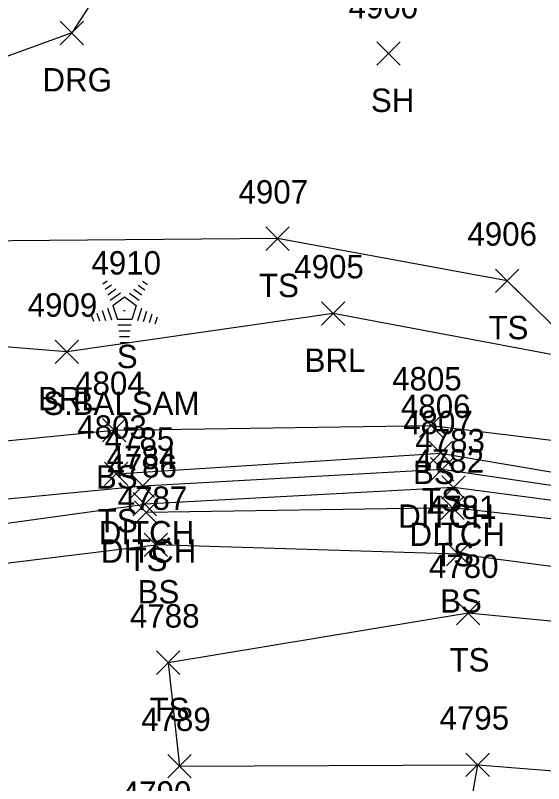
# Model space of a CAD drawing. Extents: x 1769141 to 1770911, y 735471 to 741449.
# Drawn here: x 1770597.3 to 1770642.5, y 739321.7 to 739387.3 of the extents above; entities that cross this region are included whole.
import ezdxf

# ---------------------------------------------------------------- set-up
doc = ezdxf.new("R2010")
doc.units = 0
for name, color, linetype in [('D_A', 7, 'Continuous'), ('D_I', 7, 'Continuous'), ('D_TIC', 7, 'Continuous'), ('DD', 7, 'Continuous'), ('L_A', 7, 'Continuous'), ('L_C', 7, 'Continuous'), ('L_I', 7, 'Continuous'), ('L_TIC', 7, 'Continuous'), ('LABL', 7, 'Continuous'), ('LELB', 7, 'Continuous'), ('LTC', 7, 'Continuous'), ('R_A', 7, 'Continuous'), ('R_TIC', 7, 'Continuous'), ('RDG', 7, 'Continuous')]:
    doc.layers.add(name, color=color, linetype=linetype)

msp = doc.modelspace()

# ---------------------------------------------------------------- linework, layer by layer
at = {"layer": 'D_TIC'}
for points in [[(1770632.849, 739347.543), (1770634.849, 739349.543)], [(1770634.849, 739347.543), (1770632.849, 739349.543)], [(1770607.234, 739346.122), (1770609.234, 739348.122)], [(1770609.234, 739346.122), (1770607.234, 739348.122)], [(1770633.808, 739345.99), (1770635.808, 739347.99)], [(1770635.808, 739345.99), (1770633.808, 739347.99)], [(1770607.405, 739344.552), (1770609.405, 739346.552)], [(1770609.405, 739344.552), (1770607.405, 739346.552)]]:
    msp.add_lwpolyline(points, dxfattribs=at)
at = {"layer": 'DD'}
for points in [[(1770608.234, 739347.122), (1770633.849, 739348.543), (1770657.699, 739345.05), (1770666.75, 739358.277), (1770669.335, 739372.597), (1770667.384, 739386.004), (1770669.505, 739424.914), (1770665.785, 739458.486), (1770654.421, 739499.413), (1770645.798, 739522.862)], [(1770575.269, 739343.976), (1770608.234, 739347.122)], [(1770686.357, 739336.031), (1770677.931, 739338.133), (1770666.666, 739342.805), (1770634.808, 739346.99), (1770608.405, 739345.552)], [(1770575.52, 739341.037), (1770608.405, 739345.552)]]:
    msp.add_lwpolyline(points, dxfattribs=at)
at = {"layer": 'L_TIC'}
for points in [[(1770628.261, 739383.084), (1770630.261, 739385.084)], [(1770630.261, 739383.084), (1770628.261, 739385.084)], [(1770618.765, 739367.255), (1770620.765, 739369.255)], [(1770620.765, 739367.255), (1770618.765, 739369.255)], [(1770638.396, 739363.656), (1770640.396, 739365.656)], [(1770640.396, 739363.656), (1770638.396, 739365.656)], [(1770623.53, 739360.864), (1770625.53, 739362.864)], [(1770625.53, 739360.864), (1770623.53, 739362.864)], [(1770600.731, 739357.584), (1770602.731, 739359.584)], [(1770602.731, 739357.584), (1770600.731, 739359.584)], [(1770631.905, 739351.28), (1770633.905, 739353.28)], [(1770633.905, 739351.28), (1770631.905, 739353.28)], [(1770604.786, 739350.893), (1770606.786, 739352.893)], [(1770606.786, 739350.893), (1770604.786, 739352.893)], [(1770632.713, 739348.932), (1770634.713, 739350.932)], [(1770634.713, 739348.932), (1770632.713, 739350.932)], [(1770604.969, 739347.152), (1770606.969, 739349.152)], [(1770606.969, 739347.152), (1770604.969, 739349.152)], [(1770607.519, 739343.838), (1770609.519, 739345.838)], [(1770609.519, 739343.838), (1770607.519, 739345.838)], [(1770633.738, 739344.253), (1770635.738, 739346.253)], [(1770635.738, 739344.253), (1770633.738, 739346.253)], [(1770608.35, 739341.073), (1770610.35, 739343.073)], [(1770610.35, 739341.073), (1770608.35, 739343.073)], [(1770634.224, 739340.29), (1770636.224, 739342.29)], [(1770636.224, 739340.29), (1770634.224, 739342.29)], [(1770635.063, 739335.255), (1770637.063, 739337.255)], [(1770637.063, 739335.255), (1770635.063, 739337.255)], [(1770609.399, 739331.01), (1770611.399, 739333.01)], [(1770611.399, 739331.01), (1770609.399, 739333.01)], [(1770610.365, 739322.173), (1770612.365, 739324.173)], [(1770612.365, 739322.173), (1770610.365, 739324.173)], [(1770635.88, 739322.29), (1770637.88, 739324.29)], [(1770637.88, 739322.29), (1770635.88, 739324.29)], [(1770635.88, 739322.29), (1770637.88, 739324.29)], [(1770637.88, 739322.29), (1770635.88, 739324.29)]]:
    msp.add_lwpolyline(points, dxfattribs=at)
at = {"layer": 'LABL'}
for points in [[(1770601.731, 739358.584), (1770562.338, 739361.755)], [(1770656.143, 739350.722), (1770653.642, 739353.675), (1770646.49, 739357.715), (1770624.53, 739361.864), (1770601.731, 739358.584)], [(1770609.786, 739316.872), (1770615.403, 739304.664), (1770635.502, 739315.315), (1770636.88, 739323.29), (1770672.815, 739320.444), (1770676.198, 739327.259)]]:
    msp.add_lwpolyline(points, dxfattribs=at)
at = {"layer": 'LELB'}
for points in [[(1770635.06, 739529.192), (1770645.307, 739529.851), (1770645.989, 739527.602), (1770639.825, 739525.766), (1770636.837, 739523.367), (1770636.3, 739517.948), (1770642.837, 739497.54), (1770651.217, 739462.014), (1770656.356, 739424.189), (1770658.198, 739376.739), (1770646.49, 739357.715), (1770639.396, 739364.656), (1770619.765, 739368.255), (1770593.726, 739368.046)], [(1770605.969, 739348.152), (1770633.713, 739349.932), (1770655.768, 739346.182), (1770660.123, 739353.567), (1770663.816, 739358.201), (1770665.173, 739372.107), (1770663.583, 739385.44), (1770667.652, 739425.036), (1770662.636, 739457.471), (1770651.818, 739499.124), (1770643.574, 739517.646), (1770643.616, 739521.481), (1770648.07, 739524.435), (1770652.133, 739518.927)], [(1770574.843, 739348.827), (1770605.786, 739351.893)], [(1770605.786, 739351.893), (1770632.905, 739352.28), (1770653.271, 739349.807)], [(1770670.491, 739349.407), (1770673.295, 739346.11), (1770682.382, 739344.527), (1770684.248, 739343.891), (1770687.438, 739341.07), (1770687.118, 739339.89), (1770687.002, 739339.058), (1770686.357, 739336.031), (1770681.821, 739334.348), (1770682.382, 739333.693), (1770677.122, 739336.117), (1770666.839, 739337.098), (1770635.224, 739341.29), (1770609.35, 739342.073)], [(1770672.91, 739338.913), (1770667.322, 739341.595), (1770634.738, 739345.253), (1770608.519, 739344.838)], [(1770575.526, 739337.956), (1770609.35, 739342.073)], [(1770684.463, 739332.892), (1770677.706, 739330.214), (1770663.423, 739333.59), (1770636.063, 739336.255), (1770610.399, 739332.01), (1770611.365, 739323.173), (1770636.88, 739323.29)]]:
    msp.add_lwpolyline(points, dxfattribs=at)
at = {"layer": 'LTC'}
for p, q in [((1770604.819, 739364.395), (1770605.174, 739364.653)), ((1770605.029, 739363.93), (1770605.558, 739364.314)), ((1770607.846, 739364.287), (1770608.396, 739363.888)), ((1770608.217, 739364.635), (1770608.637, 739364.331)), ((1770605.238, 739363.464), (1770605.942, 739363.975)), ((1770605.448, 739362.998), (1770606.326, 739363.636)), ((1770607.104, 739363.591), (1770607.914, 739363.002)), ((1770607.475, 739363.939), (1770608.154, 739363.445)), ((1770605.672, 739362.543), (1770606.684, 739363.278)), ((1770606.684, 739363.278), (1770607.681, 739362.553)), ((1770605.218, 739362.324), (1770605.549, 739361.305)), ((1770605.672, 739362.543), (1770606.059, 739361.35)), ((1770607.681, 739362.553), (1770607.29, 739361.35)), ((1770608.119, 739362.282), (1770607.781, 739361.242)), ((1770603.852, 739361.674), (1770604.004, 739361.206)), ((1770604.307, 739361.891), (1770604.519, 739361.239)), ((1770604.762, 739362.108), (1770605.034, 739361.272)), ((1770608.563, 739362.031), (1770608.276, 739361.147)), ((1770609.008, 739361.781), (1770608.771, 739361.052)), ((1770607.29, 739361.35), (1770606.059, 739361.35)), ((1770609.452, 739361.531), (1770609.265, 739360.957)), ((1770607.252, 739360.85), (1770606.107, 739360.85)), ((1770607.168, 739360.35), (1770606.179, 739360.35)), ((1770607.084, 739359.85), (1770606.252, 739359.85)), ((1770607, 739359.35), (1770606.325, 739359.35))]:
    msp.add_line(p, q, dxfattribs=at)
at = {"layer": 'R_TIC'}
for points in [[(1770601.164, 739384.835), (1770603.164, 739386.835)], [(1770603.164, 739384.835), (1770601.164, 739386.835)]]:
    msp.add_lwpolyline(points, dxfattribs=at)
at = {"layer": 'RDG'}
msp.add_lwpolyline([(1770605.885, 739460.803), (1770614.092, 739421.578), (1770610.49, 739398.663), (1770602.164, 739385.835), (1770589.461, 739381.219)], dxfattribs=at)

# ---------------------------------------------------------------- texts
at = {"layer": 'D_A'}
for p in [(1770630.086, 739343.543), (1770604.47, 739342.122), (1770631.045, 739341.99), (1770604.641, 739340.552)]:
    msp.add_text('DITCH', height=2, dxfattribs=at).set_placement(p)
at = {"layer": 'D_I'}
for s, p in [('4807', (1770630.511, 739351.543)), ('4785', (1770604.974, 739350.122)), ('4783', (1770631.549, 739349.99)), ('4784', (1770605.145, 739348.552))]:
    msp.add_text(s, height=2, dxfattribs=at).set_placement(p)
at = {"layer": 'L_A'}
for s, p in [('SH', (1770627.749, 739379.084)), ('TS', (1770618.174, 739363.255)), ('TS', (1770637.805, 739359.656)), ('S', (1770606.01, 739357.187)), ('BRL', (1770622.073, 739356.864)), ('BRL', (1770599.275, 739353.584)), ('BS', (1770631.345, 739347.28)), ('BS', (1770604.227, 739346.893)), ('TS', (1770632.122, 739344.932)), ('TS', (1770604.378, 739343.152)), ('TS', (1770633.148, 739340.253)), ('TS', (1770606.929, 739339.838)), ('BS', (1770607.791, 739337.073)), ('BS', (1770633.665, 739336.29)), ('TS', (1770634.472, 739331.255)), ('TS', (1770608.809, 739327.01))]:
    msp.add_text(s, height=2, dxfattribs=at).set_placement(p)
at = {"layer": 'L_C'}
msp.add_text('S.BALSAM', height=2, dxfattribs=at).set_placement((1770599.711, 739353.187))
at = {"layer": 'L_I'}
for s, p in [('4900', (1770625.836, 739387.084)), ('4907', (1770616.426, 739371.255)), ('4906', (1770636.002, 739367.656)), ('4910', (1770603.844, 739365.187)), ('4905', (1770621.191, 739364.864)), ('4909', (1770598.385, 739361.584)), ('4805', (1770629.566, 739355.28)), ('4804', (1770602.448, 739354.893)), ('4806', (1770630.319, 739352.932)), ('4803', (1770602.63, 739351.152)), ('4786', (1770605.204, 739347.838)), ('4782', (1770631.479, 739348.253)), ('4787', (1770606.09, 739345.073)), ('4781', (1770632.531, 739344.29)), ('4780', (1770632.717, 739339.255)), ('4788', (1770607.139, 739335.01)), ('4789', (1770608.097, 739326.173)), ('4795', (1770633.62, 739326.29)), ('4795', (1770633.62, 739326.29)), ('4790', (1770606.439, 739319.872))]:
    msp.add_text(s, height=2, dxfattribs=at).set_placement(p)
at = {"layer": 'LTC'}
msp.add_text('.', height=1.037, rotation=270, dxfattribs=at).set_placement((1770606.567, 739362.291))
at = {"layer": 'R_A'}
msp.add_text('DRG', height=2, dxfattribs=at).set_placement((1770599.652, 739380.835))

doc.saveas('drawing.dxf')
